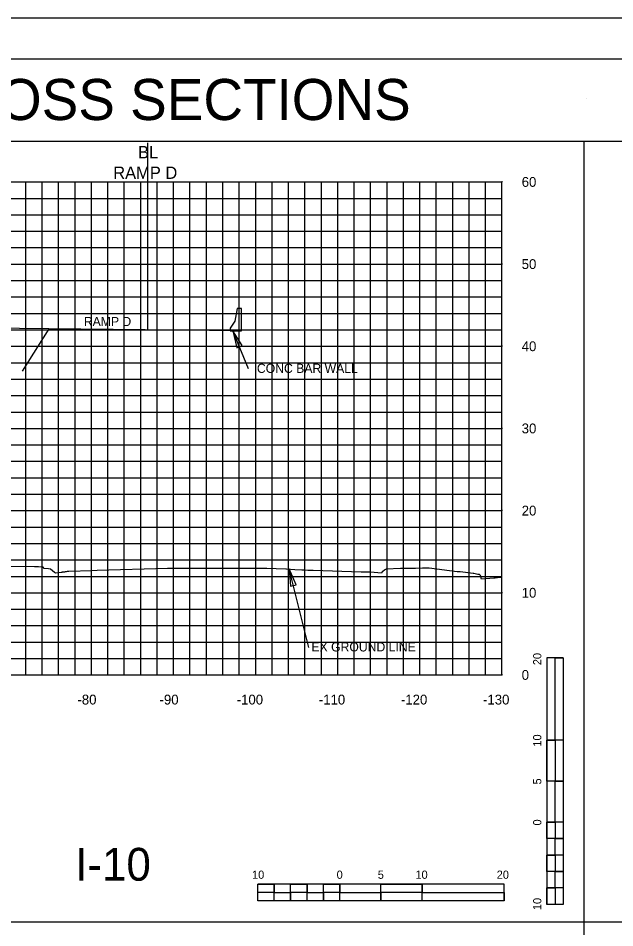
# Model space of a CAD drawing. Extents: x 1797809 to 2198143, y 249608 to 1237864.
# Drawn here: x 2197355.8 to 2197428.5, y 1237227.3 to 1237338 of the extents above; entities that cross this region are included whole.
import ezdxf

# ---------------------------------------------------------------- set-up
doc = ezdxf.new("R2010")
doc.units = 0
for name, color, linetype in [('10', 7, 'Continuous'), ('29', 7, 'Continuous'), ('3', 7, 'Continuous'), ('31', 7, 'Continuous'), ('60', 7, 'Continuous'), ('Default', 7, 'Continuous'), ('DESIGN - SHEET - Light Grid', 7, 'Continuous'), ('DESIGN - TRAFFIC CONTROL PERMANENT - Signs', 7, 'Continuous'), ('EPTEXT', 7, 'Continuous'), ('GSCOLORFILL', 7, 'Continuous'), ('GSDIMS', 7, 'Continuous'), ('GSSHT', 7, 'Continuous'), ('Level 1', 7, 'Continuous'), ('Level 33', 7, 'Continuous'), ('Level 45', 7, 'Continuous'), ('Level 55', 7, 'Continuous')]:
    doc.layers.add(name, color=color, linetype=linetype)

# ---------------------------------------------------------------- blocks, each defined once
blk = doc.blocks.new('SC47208')
at = {"layer": '29'}
blk.add_line((0, 0), (0, 0), dxfattribs=at)

msp = doc.modelspace()

# ---------------------------------------------------------------- linework, layer by layer
at = {"layer": '29'}
for p, q in [((2197420.18, 1237260.19), (2197420.18, 1237230.19)), ((2197422.18, 1237260.19), (2197420.18, 1237260.19)), ((2197422.18, 1237260.19), (2197422.18, 1237250.19)), ((2197422.18, 1237260.19), (2197422.18, 1237230.19)), ((2197421.18, 1237250.19), (2197420.18, 1237250.19)), ((2197422.18, 1237250.19), (2197420.18, 1237250.19)), ((2197421.18, 1237250.19), (2197421.18, 1237245.19)), ((2197422.18, 1237245.19), (2197420.18, 1237245.19)), ((2197422.18, 1237245.19), (2197421.18, 1237245.19)), ((2197422.18, 1237245.19), (2197422.18, 1237240.19)), ((2197421.18, 1237240.19), (2197420.18, 1237240.19)), ((2197422.18, 1237240.19), (2197420.18, 1237240.19)), ((2197421.18, 1237240.19), (2197421.18, 1237238.19)), ((2197422.18, 1237238.19), (2197421.18, 1237238.19)), ((2197422.18, 1237238.19), (2197422.18, 1237236.19)), ((2197421.18, 1237236.19), (2197420.18, 1237236.19)), ((2197421.18, 1237236.19), (2197421.18, 1237234.19)), ((2197422.18, 1237234.19), (2197421.18, 1237234.19)), ((2197422.18, 1237234.19), (2197422.18, 1237232.19)), ((2197414.97, 1237232.63), (2197384.97, 1237232.63)), ((2197384.97, 1237230.63), (2197384.97, 1237232.63)), ((2197386.97, 1237231.63), (2197386.97, 1237232.63)), ((2197390.97, 1237231.63), (2197390.97, 1237232.63)), ((2197394.97, 1237231.63), (2197394.97, 1237232.63)), ((2197394.97, 1237230.63), (2197394.97, 1237232.63)), ((2197399.97, 1237230.63), (2197399.97, 1237232.63)), ((2197404.97, 1237231.63), (2197404.97, 1237232.63)), ((2197404.97, 1237230.63), (2197404.97, 1237232.63)), ((2197414.97, 1237230.63), (2197414.97, 1237232.63)), ((2197386.97, 1237231.63), (2197384.97, 1237231.63)), ((2197388.97, 1237230.63), (2197388.97, 1237231.63)), ((2197390.97, 1237231.63), (2197388.97, 1237231.63)), ((2197392.97, 1237230.63), (2197392.97, 1237231.63)), ((2197394.97, 1237231.63), (2197392.97, 1237231.63)), ((2197399.97, 1237230.63), (2197399.97, 1237231.63)), ((2197404.97, 1237231.63), (2197399.97, 1237231.63)), ((2197421.18, 1237232.19), (2197420.18, 1237232.19)), ((2197421.18, 1237232.19), (2197421.18, 1237230.19)), ((2197414.97, 1237230.63), (2197384.97, 1237230.63)), ((2197388.97, 1237230.63), (2197386.97, 1237230.63)), ((2197392.97, 1237230.63), (2197390.97, 1237230.63)), ((2197399.97, 1237230.63), (2197394.97, 1237230.63)), ((2197414.97, 1237230.63), (2197404.97, 1237230.63)), ((2197422.18, 1237230.19), (2197420.18, 1237230.19))]:
    msp.add_line(p, q, dxfattribs=at)
for points in [[(2197421.18, 1237250.19), (2197421.18, 1237260.19), (2197422.18, 1237260.19), (2197422.18, 1237250.19)], [(2197420.18, 1237245.19), (2197420.18, 1237250.19), (2197421.18, 1237250.19), (2197421.18, 1237245.19)], [(2197421.18, 1237240.19), (2197421.18, 1237245.19), (2197422.18, 1237245.19), (2197422.18, 1237240.19)], [(2197420.18, 1237238.19), (2197420.18, 1237240.19), (2197421.18, 1237240.19), (2197421.18, 1237238.19)], [(2197421.18, 1237236.19), (2197421.18, 1237238.19), (2197422.18, 1237238.19), (2197422.18, 1237236.19)], [(2197420.18, 1237234.19), (2197420.18, 1237236.19), (2197421.18, 1237236.19), (2197421.18, 1237234.19)], [(2197421.18, 1237232.19), (2197421.18, 1237234.19), (2197422.18, 1237234.19), (2197422.18, 1237232.19)], [(2197384.97, 1237232.63), (2197386.97, 1237232.63), (2197386.97, 1237231.63), (2197384.97, 1237231.63)], [(2197388.97, 1237232.63), (2197390.97, 1237232.63), (2197390.97, 1237231.63), (2197388.97, 1237231.63)], [(2197392.97, 1237232.63), (2197394.97, 1237232.63), (2197394.97, 1237231.63), (2197392.97, 1237231.63)], [(2197399.97, 1237232.63), (2197404.97, 1237232.63), (2197404.97, 1237231.63), (2197399.97, 1237231.63)], [(2197386.97, 1237231.63), (2197388.97, 1237231.63), (2197388.97, 1237230.63), (2197386.97, 1237230.63)], [(2197390.97, 1237231.63), (2197392.97, 1237231.63), (2197392.97, 1237230.63), (2197390.97, 1237230.63)], [(2197394.97, 1237231.63), (2197399.97, 1237231.63), (2197399.97, 1237230.63), (2197394.97, 1237230.63)], [(2197404.97, 1237231.63), (2197414.97, 1237231.63), (2197414.97, 1237230.63), (2197404.97, 1237230.63)], [(2197420.18, 1237230.19), (2197420.18, 1237232.19), (2197421.18, 1237232.19), (2197421.18, 1237230.19)]]:
    msp.add_lwpolyline(points, close=True, dxfattribs=at)
at = {"layer": '3'}
for p, q in [((2197424.71, 1237228.05), (2197424.71, 1237323.05)), ((2197356.31, 1237295.09), (2197359.55, 1237300.24)), ((2197383.84, 1237295.37), (2197381.94, 1237299.99)), ((2197391.17, 1237261.47), (2197388.8, 1237271.04)), ((2197274.71, 1237228.05), (2197574.71, 1237228.05)), ((2197424.71, 1237133.05), (2197424.71, 1237228.05))]:
    msp.add_line(p, q, dxfattribs=at)
at = {"layer": '60'}
for p, q in [((2197414.71, 1237258.11), (2197414.71, 1237318.11)), ((2197414.77, 1237318.11), (2197414.71, 1237318.11)), ((2197414.77, 1237308.11), (2197414.71, 1237308.11)), ((2197414.77, 1237298.11), (2197414.71, 1237298.11)), ((2197414.77, 1237288.11), (2197414.71, 1237288.11)), ((2197414.77, 1237278.11), (2197414.71, 1237278.11)), ((2197414.77, 1237268.11), (2197414.71, 1237268.11)), ((2197284.71, 1237258.11), (2197414.71, 1237258.11)), ((2197364.71, 1237258.05), (2197364.71, 1237258.11)), ((2197374.71, 1237258.05), (2197374.71, 1237258.11)), ((2197384.71, 1237258.05), (2197384.71, 1237258.11)), ((2197394.71, 1237258.05), (2197394.71, 1237258.11)), ((2197404.71, 1237258.05), (2197404.71, 1237258.11)), ((2197414.71, 1237258.05), (2197414.71, 1237258.11)), ((2197414.77, 1237258.11), (2197414.71, 1237258.11))]:
    msp.add_line(p, q, dxfattribs=at)
at = {"layer": 'Default'}
msp.add_line((2197371.56, 1237300.11), (2197371.56, 1237322.86), dxfattribs=at)
msp.add_lwpolyline([(2197382.98, 1237299.98), (2197382.97, 1237302.69), (2197382.47, 1237302.69), (2197382.19, 1237301.16), (2197381.61, 1237300.33), (2197381.61, 1237300)], close=True, dxfattribs=at)
at = {"layer": 'DESIGN - SHEET - Light Grid'}
msp.add_lwpolyline([(2197414.71, 1237269.97), (2197414.62, 1237269.97), (2197414.36, 1237269.95), (2197414.15, 1237269.93), (2197413.97, 1237269.91), (2197413.83, 1237269.9), (2197413.71, 1237269.89), (2197412.22, 1237269.78), (2197412.09, 1237270.22), (2197411.96, 1237270.34), (2197411.76, 1237270.34), (2197411.29, 1237270.46), (2197411.23, 1237270.46), (2197411.19, 1237270.46), (2197409.61, 1237270.64), (2197409.23, 1237270.64), (2197405.86, 1237271.1), (2197405.52, 1237271.1), (2197405.15, 1237271.09), (2197405.01, 1237271.09), (2197404.16, 1237271.07), (2197402.85, 1237271.06), (2197402.35, 1237271.06), (2197400.61, 1237270.98), (2197400.44, 1237270.91), (2197400.44, 1237270.9), (2197400.43, 1237270.9), (2197400.42, 1237270.89), (2197400.41, 1237270.88), (2197400.39, 1237270.87), (2197400.38, 1237270.86), (2197400.36, 1237270.84), (2197400.33, 1237270.83), (2197400.31, 1237270.81), (2197400.28, 1237270.78), (2197400.25, 1237270.76), (2197400.22, 1237270.73), (2197400.2, 1237270.72), (2197400.19, 1237270.7), (2197400.17, 1237270.69), (2197400.16, 1237270.68), (2197400.15, 1237270.67), (2197400.14, 1237270.66), (2197400.13, 1237270.65), (2197400.12, 1237270.64), (2197400.11, 1237270.64), (2197400.11, 1237270.63), (2197400.1, 1237270.63), (2197400.09, 1237270.62), (2197400.09, 1237270.62), (2197400.08, 1237270.61), (2197400.08, 1237270.61), (2197400.07, 1237270.6), (2197400.02, 1237270.5), (2197398.7, 1237270.62), (2197397.55, 1237270.63), (2197391.71, 1237270.83), (2197391.08, 1237270.84), (2197390.67, 1237270.85), (2197390.35, 1237270.87), (2197389.49, 1237270.91), (2197388.46, 1237270.97), (2197388.37, 1237270.98), (2197387.2, 1237271.01), (2197386.05, 1237271.05), (2197382.44, 1237271.05), (2197373.97, 1237271.06), (2197365.4, 1237270.81), (2197364.74, 1237270.79), (2197361.96, 1237270.7), (2197361.92, 1237270.7), (2197361.75, 1237270.68), (2197361.61, 1237270.66), (2197361.5, 1237270.64), (2197361.41, 1237270.63), (2197361.33, 1237270.62), (2197361.27, 1237270.61), (2197361.21, 1237270.6), (2197361.16, 1237270.6), (2197361.11, 1237270.59), (2197361.07, 1237270.58), (2197361.04, 1237270.58), (2197361, 1237270.57), (2197360.33, 1237270.5), (2197360.22, 1237270.59), (2197359.7, 1237270.97), (2197359.47, 1237271.03), (2197358.94, 1237271.07), (2197358.83, 1237271.21), (2197358.81, 1237271.21), (2197358.26, 1237271.26), (2197357.85, 1237271.26), (2197357.77, 1237271.26), (2197353.56, 1237271.29)], dxfattribs=at)
at = {"layer": 'DESIGN - TRAFFIC CONTROL PERMANENT - Signs'}
msp.add_lwpolyline([(2197382.98, 1237299.98), (2197359.5, 1237300.24), (2197319.96, 1237300.67), (2197307.96, 1237300.81), (2197295.96, 1237300.54), (2197285.96, 1237300.32), (2197284.71, 1237300.29)], dxfattribs=at)
at = {"layer": 'GSCOLORFILL'}
msp.add_lwpolyline([(2197262.21, 1237123.04), (2197584.71, 1237123.04), (2197584.71, 1237333.04), (2197262.21, 1237333.04)], close=True, dxfattribs=at)
at = {"layer": 'GSDIMS'}
for points in [[(2197381.94, 1237299.99), (2197382.42, 1237297.91), (2197383.06, 1237298.19)], [(2197388.8, 1237271.04), (2197388.97, 1237268.9), (2197389.65, 1237269.09)]]:
    msp.add_lwpolyline(points, close=True, dxfattribs=at)
at = {"layer": 'GSSHT'}
for p, q in [((2197284.71, 1237318.11), (2197414.71, 1237318.11)), ((2197356.71, 1237258.11), (2197356.71, 1237318.11)), ((2197358.71, 1237258.11), (2197358.71, 1237318.11)), ((2197360.71, 1237258.11), (2197360.71, 1237318.11)), ((2197362.71, 1237258.11), (2197362.71, 1237318.11)), ((2197364.71, 1237258.11), (2197364.71, 1237318.11)), ((2197366.71, 1237258.11), (2197366.71, 1237318.11)), ((2197368.71, 1237258.11), (2197368.71, 1237318.11)), ((2197370.71, 1237258.11), (2197370.71, 1237318.11)), ((2197372.71, 1237258.11), (2197372.71, 1237318.11)), ((2197374.71, 1237258.11), (2197374.71, 1237318.11)), ((2197376.71, 1237258.11), (2197376.71, 1237318.11)), ((2197378.71, 1237258.11), (2197378.71, 1237318.11)), ((2197380.71, 1237258.11), (2197380.71, 1237318.11)), ((2197382.71, 1237258.11), (2197382.71, 1237318.11)), ((2197384.71, 1237258.11), (2197384.71, 1237318.11)), ((2197386.71, 1237258.11), (2197386.71, 1237318.11)), ((2197388.71, 1237258.11), (2197388.71, 1237318.11)), ((2197390.71, 1237258.11), (2197390.71, 1237318.11)), ((2197392.71, 1237258.11), (2197392.71, 1237318.11)), ((2197394.71, 1237258.11), (2197394.71, 1237318.11)), ((2197396.71, 1237258.11), (2197396.71, 1237318.11)), ((2197398.71, 1237258.11), (2197398.71, 1237318.11)), ((2197400.71, 1237258.11), (2197400.71, 1237318.11)), ((2197402.71, 1237258.11), (2197402.71, 1237318.11)), ((2197404.71, 1237258.11), (2197404.71, 1237318.11)), ((2197406.71, 1237258.11), (2197406.71, 1237318.11)), ((2197408.71, 1237258.11), (2197408.71, 1237318.11)), ((2197410.71, 1237258.11), (2197410.71, 1237318.11)), ((2197412.71, 1237258.11), (2197412.71, 1237318.11)), ((2197414.71, 1237258.11), (2197414.71, 1237318.11)), ((2197284.71, 1237316.11), (2197414.71, 1237316.11)), ((2197284.71, 1237314.11), (2197414.71, 1237314.11)), ((2197284.71, 1237312.11), (2197414.71, 1237312.11)), ((2197284.71, 1237310.11), (2197414.71, 1237310.11)), ((2197284.71, 1237308.11), (2197414.71, 1237308.11)), ((2197284.71, 1237306.11), (2197414.71, 1237306.11)), ((2197284.71, 1237304.11), (2197414.71, 1237304.11)), ((2197284.71, 1237302.11), (2197414.71, 1237302.11)), ((2197284.71, 1237300.11), (2197414.71, 1237300.11)), ((2197284.71, 1237298.11), (2197414.71, 1237298.11)), ((2197284.71, 1237296.11), (2197414.71, 1237296.11)), ((2197284.71, 1237294.11), (2197414.71, 1237294.11)), ((2197284.71, 1237292.11), (2197414.71, 1237292.11)), ((2197284.71, 1237290.11), (2197414.71, 1237290.11)), ((2197284.71, 1237288.11), (2197414.71, 1237288.11)), ((2197284.71, 1237286.11), (2197414.71, 1237286.11)), ((2197284.71, 1237284.11), (2197414.71, 1237284.11)), ((2197284.71, 1237282.11), (2197414.71, 1237282.11)), ((2197284.71, 1237280.11), (2197414.71, 1237280.11)), ((2197284.71, 1237278.11), (2197414.71, 1237278.11)), ((2197284.71, 1237276.11), (2197414.71, 1237276.11)), ((2197284.71, 1237274.11), (2197414.71, 1237274.11)), ((2197284.71, 1237272.11), (2197414.71, 1237272.11)), ((2197284.71, 1237270.11), (2197414.71, 1237270.11)), ((2197284.71, 1237268.11), (2197414.71, 1237268.11)), ((2197284.71, 1237266.11), (2197414.71, 1237266.11)), ((2197284.71, 1237264.11), (2197414.71, 1237264.11)), ((2197284.71, 1237262.11), (2197414.71, 1237262.11)), ((2197284.71, 1237260.11), (2197414.71, 1237260.11)), ((2197284.71, 1237258.11), (2197414.71, 1237258.11))]:
    msp.add_line(p, q, dxfattribs=at)
msp.add_lwpolyline([(2197249.71, 1237118.04), (2197589.71, 1237118.04), (2197589.71, 1237338.04), (2197249.71, 1237338.04)], close=True, dxfattribs=at)
at = {"layer": 'Level 45'}
msp.add_lwpolyline([(2197274.71, 1237133.05), (2197574.71, 1237133.05), (2197574.71, 1237323.05), (2197274.71, 1237323.05)], close=True, dxfattribs=at)

# ---------------------------------------------------------------- block references
at = {"layer": 'EPTEXT', "xscale": 0.20000000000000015, "yscale": 0.20000000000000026, "rotation": -116.41666666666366}
msp.add_blockref('SC47208', (2197425.03, 1237328.23), dxfattribs=at)
msp.add_blockref('SC47208', (2197425.03, 1237328.23), dxfattribs=at)

# ---------------------------------------------------------------- texts
at = {"layer": '10'}
for s, p in [('-80', (2197363, 1237254.51)), ('-90', (2197373, 1237254.51)), ('-100', (2197382.4, 1237254.51)), ('-110', (2197392.4, 1237254.51)), ('-120', (2197402.4, 1237254.51)), ('-130', (2197412.4, 1237254.51))]:
    msp.add_text(s, height=1.2, dxfattribs=at).set_placement(p)
at = {"layer": '29'}
for s, height, rotation, p in [('20', 0.999, 90.0572, (2197419.5, 1237259.3)), ('10', 0.999, 90.0572, (2197419.5, 1237249.39)), ('5', 1, 90.0572, (2197419.5, 1237244.78)), ('0', 1, 90.0572, (2197419.5, 1237239.79)), ('10', 0.999, 0.0572, (2197384.27, 1237233.3)), ('0', 1, 0.0572, (2197394.57, 1237233.3)), ('5', 0.999, 0.0572, (2197399.58, 1237233.3)), ('10', 0.999, 0.0572, (2197404.17, 1237233.3)), ('20', 0.999, 0.0572, (2197414.07, 1237233.3)), ('10', 0.999, 90.0572, (2197419.5, 1237229.49))]:
    msp.add_text(s, height=height, rotation=rotation, dxfattribs=at).set_placement(p)
at = {"layer": '31'}
for s, p in [('60', (2197417.11, 1237317.51)), ('50', (2197417.11, 1237307.51)), ('40', (2197417.11, 1237297.51)), ('30', (2197417.11, 1237287.51)), ('20', (2197417.11, 1237277.51)), ('10', (2197417.11, 1237267.51)), ('0', (2197417.11, 1237257.51))]:
    msp.add_text(s, height=1.2, dxfattribs=at).set_placement(p)
at = {"layer": '60'}
for s, p in [('BL', (2197370.38, 1237320.98)), ('RAMP D', (2197367.36, 1237318.48))]:
    msp.add_text(s, height=1.5, dxfattribs=at).set_placement(p)
at = {"layer": 'Level 1'}
msp.add_text('              SIGN CROSS SECTIONS               ', height=4.9995, rotation=360, dxfattribs=at).set_placement((2197299.58, 1237325.64))
at = {"layer": 'Level 33'}
msp.add_text('I-10', height=3.998, rotation=360, dxfattribs=at).set_placement((2197362.73, 1237233.07))
at = {"layer": 'Level 55'}
for s, height, p in [('RAMP D', 1.11, (2197363.78, 1237300.57)), ('CONC BAR WALL', 1.1105, (2197384.86, 1237294.87)), ('EX GROUND LINE', 1.1105, (2197391.5, 1237260.97))]:
    msp.add_text(s, height=height, dxfattribs=at).set_placement(p)

doc.saveas('drawing.dxf')
